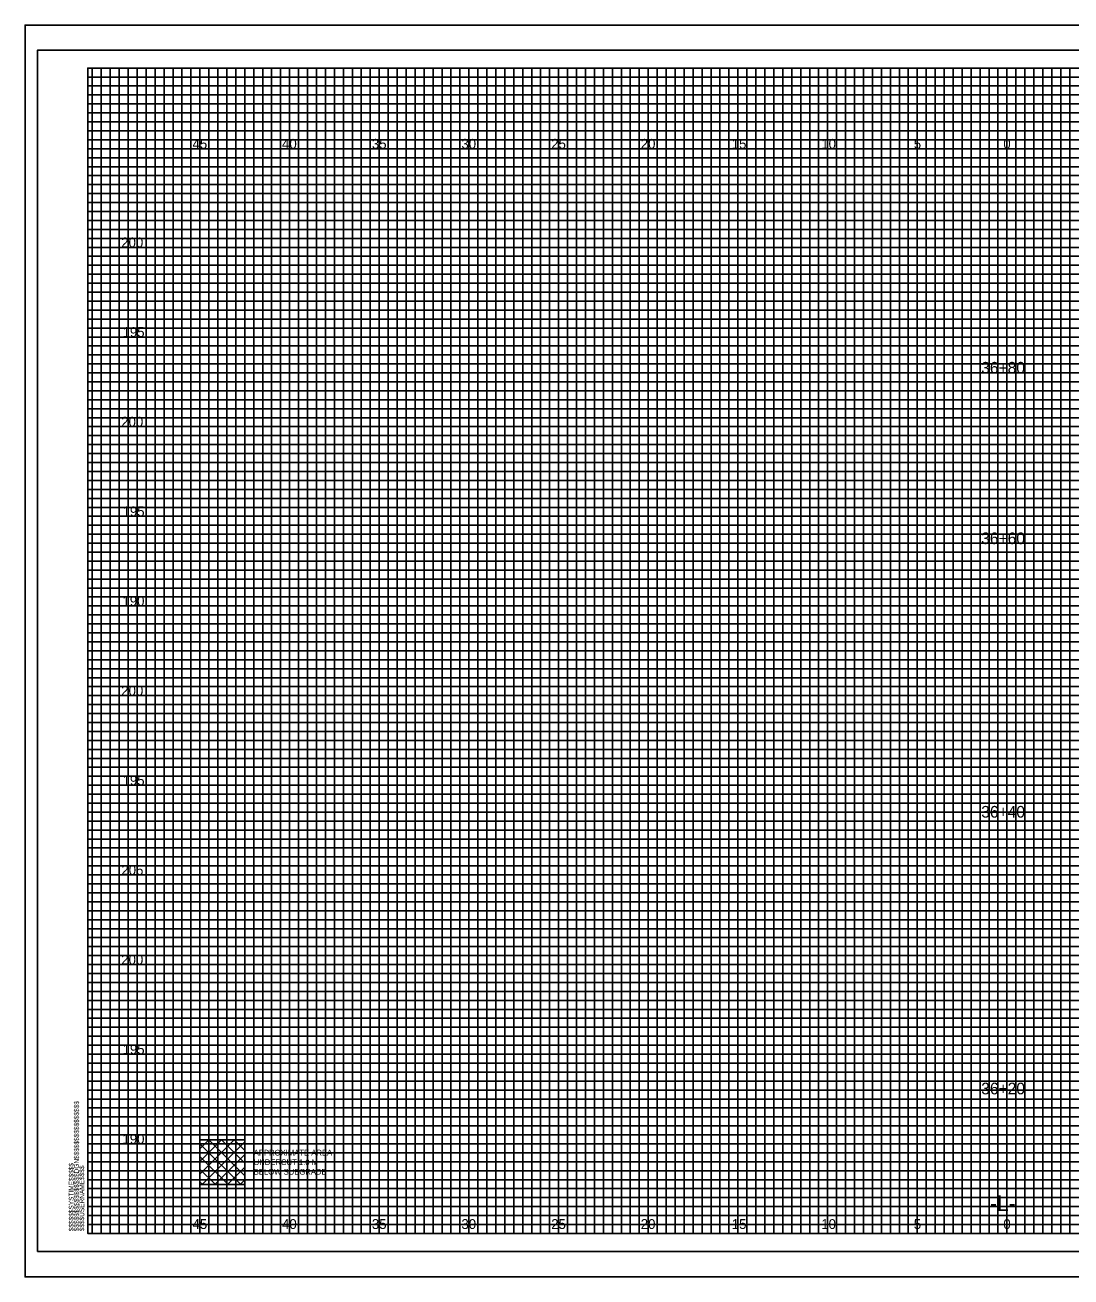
# Model space of a CAD drawing. Extents: x -4 to 103, y -2 to 6583.
# Drawn here: x -3.5 to 54.8, y 2618.1 to 2687.9 of the extents above; entities that cross this region are included whole.
import ezdxf

# ---------------------------------------------------------------- set-up
doc = ezdxf.new("R2010")
doc.units = 0
for name, color, linetype in [('Default', 7, 'Continuous'), ('Prop XS Alignment Label', 7, 'Continuous'), ('Prop XS Elevation Labels', 7, 'Continuous'), ('Prop XS Offset Labels', 7, 'Continuous'), ('Prop XS Station Labels', 7, 'Continuous'), ('Prop XS Undercut Exc Hatch', 7, 'Continuous'), ('Sheet Cross Section CELL', 7, 'Continuous'), ('Sheet Cross Section Grid Major CELL', 7, 'Continuous'), ('Sheet Cross Section Grid Middle CELL', 7, 'Continuous'), ('Sheet Cutting Line CELL', 7, 'Continuous'), ('Sheet DOT Grid CELL', 7, 'Continuous'), ('Sheet Plot Border Inside CELL', 7, 'Continuous'), ('Sheet Plot Border Outside CELL', 7, 'Continuous')]:
    doc.layers.add(name, color=color, linetype=linetype)

msp = doc.modelspace()

# ---------------------------------------------------------------- linework, layer by layer
at = {"layer": 'Default'}
msp.add_lwpolyline([(6.25, 2625.75), (8.75, 2625.75), (8.75, 2623.25), (6.25, 2623.25)], close=True, dxfattribs=at)
at = {"layer": 'Prop XS Undercut Exc Hatch'}
for p, q in [((6.25, 2625.252), (6.748, 2625.75)), ((6.25, 2624.545), (7.455, 2625.75)), ((6.25, 2623.838), (8.162, 2625.75)), ((6.25, 2625.532), (8.533, 2623.25)), ((6.369, 2623.25), (8.75, 2625.631)), ((6.74, 2625.75), (8.75, 2623.74)), ((7.447, 2625.75), (8.75, 2624.447)), ((8.154, 2625.75), (8.75, 2625.154)), ((6.25, 2624.825), (7.826, 2623.25)), ((7.076, 2623.25), (8.75, 2624.924)), ((6.25, 2624.118), (7.119, 2623.25)), ((7.783, 2623.25), (8.75, 2624.216)), ((6.25, 2623.411), (6.412, 2623.25)), ((8.49, 2623.25), (8.75, 2623.509))]:
    msp.add_line(p, q, dxfattribs=at)
at = {"layer": 'Sheet Cross Section CELL'}
msp.add_lwpolyline([(102.5, 2685.525), (0, 2685.525), (0, 2620.525), (102.5, 2620.525)], close=True, dxfattribs=at)
at = {"layer": 'Sheet Cross Section Grid Major CELL'}
for points in [[(1.25, 2620.525), (1.25, 2685.525), (3.75, 2685.525), (3.75, 2620.525), (6.25, 2620.525), (6.25, 2685.525), (8.75, 2685.525), (8.75, 2620.525), (11.25, 2620.525), (11.25, 2685.525), (13.75, 2685.525), (13.75, 2620.525), (16.25, 2620.525), (16.25, 2685.525), (18.75, 2685.525), (18.75, 2620.525), (21.25, 2620.525), (21.25, 2685.525), (23.75, 2685.525), (23.75, 2620.525), (26.25, 2620.525), (26.25, 2685.525), (28.75, 2685.525), (28.75, 2620.525), (31.25, 2620.525), (31.25, 2685.525), (33.75, 2685.525), (33.75, 2620.525), (36.25, 2620.525), (36.25, 2685.525), (38.75, 2685.525), (38.75, 2620.525), (41.25, 2620.525), (41.25, 2685.525), (43.75, 2685.525), (43.75, 2620.525), (46.25, 2620.525), (46.25, 2685.525), (48.75, 2685.525), (48.75, 2620.525), (51.25, 2620.525), (51.25, 2685.525), (53.75, 2685.525), (53.75, 2620.525)], [(102.5, 2680.525), (0, 2680.525), (0, 2683.025), (74.25, 2683.025)], [(102.5, 2675.525), (0, 2675.525), (0, 2678.025), (102.5, 2678.025)], [(102.5, 2670.525), (0, 2670.525), (0, 2673.025), (102.5, 2673.025)], [(102.5, 2665.525), (0, 2665.525), (0, 2668.025), (102.5, 2668.025)], [(102.5, 2660.525), (0, 2660.525), (0, 2663.025), (102.5, 2663.025)], [(102.5, 2655.525), (0, 2655.525), (0, 2658.025), (102.5, 2658.025)], [(102.5, 2650.525), (0, 2650.525), (0, 2653.025), (102.5, 2653.025)], [(102.5, 2645.525), (0, 2645.525), (0, 2648.025), (102.5, 2648.025)], [(102.5, 2640.525), (0, 2640.525), (0, 2643.025), (102.5, 2643.025)], [(102.5, 2635.525), (0, 2635.525), (0, 2638.025), (102.5, 2638.025)], [(102.5, 2630.525), (0, 2630.525), (0, 2633.025), (102.5, 2633.025)], [(102.5, 2625.525), (0, 2625.525), (0, 2628.025), (102.5, 2628.025)], [(0, 2623.025), (102.5, 2623.025)]]:
    msp.add_lwpolyline(points, dxfattribs=at)
at = {"layer": 'Sheet Cross Section Grid Middle CELL'}
for points in [[(0.25, 2620.525), (0.25, 2685.525), (0.75, 2685.525), (0.75, 2620.525), (1.75, 2620.525), (1.75, 2685.525), (2.25, 2685.525), (2.25, 2620.525), (2.75, 2620.525), (2.75, 2685.525), (3.25, 2685.525), (3.25, 2620.525), (4.25, 2620.525), (4.25, 2685.525), (4.75, 2685.525), (4.75, 2620.525), (5.25, 2620.525), (5.25, 2685.525), (5.75, 2685.525), (5.75, 2620.525), (6.75, 2620.525), (6.75, 2685.525), (7.25, 2685.525), (7.25, 2620.525), (7.75, 2620.525), (7.75, 2685.525), (8.25, 2685.525), (8.25, 2620.525), (9.25, 2620.525), (9.25, 2685.525), (9.75, 2685.525), (9.75, 2620.525), (10.25, 2620.525), (10.25, 2685.525), (10.75, 2685.525), (10.75, 2620.525), (11.75, 2620.525), (11.75, 2685.525), (12.25, 2685.525), (12.25, 2620.525), (12.75, 2620.525), (12.75, 2685.525), (13.25, 2685.525), (13.25, 2620.525), (14.25, 2620.525), (14.25, 2685.525), (14.75, 2685.525), (14.75, 2620.525), (15.75, 2620.525), (15.25, 2620.525), (15.25, 2685.525), (15.75, 2685.525), (15.75, 2620.525), (16.75, 2620.525), (16.75, 2685.525), (17.25, 2685.525), (17.25, 2620.525), (17.75, 2620.525), (17.75, 2685.525), (18.25, 2685.525), (18.25, 2620.525), (19.25, 2620.525), (19.25, 2685.525), (19.75, 2685.525), (19.75, 2620.525), (20.25, 2620.525), (20.25, 2685.525), (20.75, 2685.525), (20.75, 2620.525), (21.75, 2620.525), (21.75, 2685.525), (22.25, 2685.525), (22.25, 2620.525), (22.75, 2620.525), (22.75, 2685.525), (23.25, 2685.525), (23.25, 2620.525), (24.25, 2620.525), (24.25, 2685.525), (24.75, 2685.525), (24.75, 2620.525), (25.25, 2620.525), (25.25, 2685.525), (25.75, 2685.525), (25.75, 2620.525), (26.75, 2620.525), (26.75, 2685.525), (27.25, 2685.525), (27.25, 2620.525), (27.75, 2620.525), (27.75, 2685.525), (28.25, 2685.525), (28.25, 2620.525), (29.25, 2620.525), (29.25, 2685.525), (29.75, 2685.525), (29.75, 2620.525), (30.25, 2620.525), (30.25, 2685.525), (30.75, 2685.525), (30.75, 2620.525)], [(30.75, 2620.525), (31.75, 2620.525), (31.75, 2685.525), (32.25, 2685.525), (32.25, 2620.525), (32.75, 2620.525), (32.75, 2685.525), (33.25, 2685.525), (33.25, 2620.525), (34.25, 2620.525), (34.25, 2685.525), (34.75, 2685.525), (34.75, 2620.525), (35.25, 2620.525), (35.25, 2685.525), (35.75, 2685.525), (35.75, 2620.525), (36.75, 2620.525), (36.75, 2685.525), (37.25, 2685.525), (37.25, 2620.525), (37.75, 2620.525), (37.75, 2685.525), (37.75, 2620.525)], [(38.25, 2685.525), (38.25, 2620.525), (39.25, 2620.525), (39.25, 2685.525), (39.75, 2685.525), (39.75, 2620.525), (40.25, 2620.525), (40.25, 2685.525), (40.75, 2685.525), (40.75, 2620.525), (41.75, 2620.525), (41.75, 2685.525), (42.25, 2685.525), (42.25, 2620.525), (42.75, 2620.525), (42.75, 2685.525), (43.25, 2685.525), (43.25, 2620.525), (43.75, 2620.525), (44.25, 2620.525), (44.25, 2685.525), (44.75, 2685.525), (44.75, 2620.525), (45.25, 2620.525), (45.25, 2685.525), (45.75, 2685.525), (45.75, 2620.525), (46.75, 2620.525), (46.75, 2685.525), (47.25, 2685.525), (47.25, 2620.525), (47.75, 2620.525), (47.75, 2685.525), (48.25, 2685.525), (48.25, 2620.525), (49.25, 2620.525), (49.25, 2685.525), (49.75, 2685.525), (49.75, 2620.525), (50.25, 2620.525), (50.25, 2685.525), (50.75, 2685.525), (50.75, 2620.525), (51.75, 2620.525), (51.75, 2685.525), (52.25, 2685.525), (52.25, 2620.525), (52.75, 2620.525), (52.75, 2685.525), (53.25, 2685.525), (53.25, 2620.525), (54.25, 2620.525), (54.25, 2685.525), (54.75, 2685.525), (54.75, 2620.525), (55.25, 2620.525)], [(0, 2682.525), (0, 2683.525), (74.25, 2683.525), (74.25, 2684.025), (0, 2684.025), (0, 2684.525), (74.25, 2684.525), (74.25, 2685.025), (0, 2685.025)], [(102.5, 2682.525), (0, 2682.525)], [(102.5, 2681.525), (0, 2681.525), (0, 2682.025), (102.5, 2682.025)], [(102.5, 2680.025), (0, 2680.025), (0, 2681.025), (102.5, 2681.025)], [(102.5, 2679.025), (0, 2679.025), (0, 2679.525), (102.5, 2679.525)], [(102.5, 2677.525), (0, 2677.525), (0, 2678.525), (102.5, 2678.525)], [(102.5, 2676.525), (0, 2676.525), (0, 2677.025), (102.5, 2677.025)], [(102.5, 2675.025), (0, 2675.025), (0, 2676.025), (102.5, 2676.025)], [(102.5, 2674.025), (0, 2674.025), (0, 2674.525), (102.5, 2674.525)], [(0, 2673.525), (102.5, 2673.525)], [(102.5, 2672.525), (0, 2672.525)], [(102.5, 2671.525), (0, 2671.525), (0, 2672.025), (102.5, 2672.025)], [(102.5, 2670.025), (0, 2670.025), (0, 2671.025), (102.5, 2671.025)], [(102.5, 2669.025), (0, 2669.025), (0, 2669.525), (102.5, 2669.525)], [(102.5, 2667.525), (0, 2667.525), (0, 2668.525), (102.5, 2668.525)], [(102.5, 2666.525), (0, 2666.525), (0, 2667.025), (102.5, 2667.025)], [(102.5, 2665.025), (0, 2665.025), (0, 2666.025), (102.5, 2666.025)], [(102.5, 2664.025), (0, 2664.025), (0, 2664.525), (102.5, 2664.525)], [(102.5, 2662.525), (0, 2662.525), (0, 2663.525), (102.5, 2663.525)], [(102.5, 2661.525), (0, 2661.525), (0, 2662.025), (102.5, 2662.025)], [(102.5, 2660.025), (0, 2660.025), (0, 2661.025), (102.5, 2661.025)], [(102.5, 2659.025), (0, 2659.025), (0, 2659.525), (102.5, 2659.525)], [(102.5, 2657.525), (0, 2657.525), (0, 2658.525), (102.5, 2658.525)], [(102.5, 2656.525), (0, 2656.525), (0, 2657.025), (102.5, 2657.025)], [(102.5, 2655.025), (0, 2655.025), (0, 2656.025), (102.5, 2656.025)], [(102.5, 2654.025), (0, 2654.025), (0, 2654.525), (102.5, 2654.525)], [(102.5, 2652.525), (0, 2652.525), (0, 2653.525), (102.5, 2653.525)], [(102.5, 2651.525), (0, 2651.525), (0, 2652.025)], [(0, 2652.025), (102.5, 2652.025)], [(102.5, 2650.025), (0, 2650.025), (0, 2651.025), (102.5, 2651.025)], [(102.5, 2649.025), (0, 2649.025), (0, 2649.525), (102.5, 2649.525)], [(102.5, 2647.525), (0, 2647.525), (0, 2648.525), (102.5, 2648.525)], [(102.5, 2646.525), (0, 2646.525), (0, 2647.025), (102.5, 2647.025)], [(102.5, 2645.025), (0, 2645.025), (0, 2646.025), (102.5, 2646.025)], [(102.5, 2644.025), (0, 2644.025), (0, 2644.525), (102.5, 2644.525)], [(102.5, 2642.525), (0, 2642.525), (0, 2643.525), (102.5, 2643.525)], [(102.5, 2641.525), (0, 2641.525), (0, 2642.025), (102.5, 2642.025)], [(102.5, 2640.025), (0, 2640.025), (0, 2641.025), (102.5, 2641.025)], [(102.5, 2639.025), (0, 2639.025), (0, 2639.525), (102.5, 2639.525)], [(102.5, 2637.525), (0, 2637.525), (0, 2638.525), (102.5, 2638.525)], [(102.5, 2636.525), (0, 2636.525), (0, 2637.025), (102.5, 2637.025)], [(102.5, 2635.025), (0, 2635.025), (0, 2636.025), (102.5, 2636.025)], [(102.5, 2634.025), (0, 2634.025), (0, 2634.525), (102.5, 2634.525)], [(102.5, 2632.525), (0, 2632.525), (0, 2633.525), (102.5, 2633.525)], [(102.5, 2631.525), (0, 2631.525), (0, 2632.025), (102.5, 2632.025)], [(102.5, 2630.025), (0, 2630.025), (0, 2631.025), (102.5, 2631.025)], [(102.5, 2629.025), (0, 2629.025), (0, 2629.525), (102.5, 2629.525)], [(102.5, 2627.525), (0, 2627.525), (0, 2628.525), (102.5, 2628.525)], [(102.5, 2626.525), (0, 2626.525), (0, 2627.025), (102.5, 2627.025)], [(102.5, 2625.025), (0, 2625.025), (0, 2626.025), (102.5, 2626.025)], [(102.5, 2624.025), (0, 2624.025), (0, 2624.525), (102.5, 2624.525)], [(102.5, 2622.525), (0, 2622.525), (0, 2623.525), (102.5, 2623.525)], [(102.5, 2621.525), (0, 2621.525), (0, 2622.025), (102.5, 2622.025)], [(0, 2621.025), (102.5, 2621.025)]]:
    msp.add_lwpolyline(points, dxfattribs=at)
at = {"layer": 'Sheet Cutting Line CELL'}
for p, q in [((-3.5, 2687.925), (103.4, 2687.925)), ((-3.5, 2687.925), (-3.5, 2618.1)), ((-3.5, 2618.1), (103.4, 2618.1))]:
    msp.add_line(p, q, dxfattribs=at)
at = {"layer": 'Sheet DOT Grid CELL'}
for p, q in [((1.25, 2620.525), (1.25, 2685.525)), ((3.75, 2620.525), (3.75, 2685.525)), ((6.25, 2620.525), (6.25, 2685.525)), ((8.75, 2620.525), (8.75, 2685.525)), ((11.25, 2620.525), (11.25, 2685.525)), ((13.75, 2620.525), (13.75, 2685.525)), ((16.25, 2620.525), (16.25, 2685.525)), ((18.75, 2620.525), (18.75, 2685.525)), ((21.25, 2620.525), (21.25, 2685.525)), ((23.75, 2620.525), (23.75, 2685.525)), ((26.25, 2620.525), (26.25, 2685.525)), ((28.75, 2620.525), (28.75, 2685.525)), ((31.25, 2620.525), (31.25, 2685.525)), ((33.75, 2620.525), (33.75, 2685.525)), ((36.25, 2620.525), (36.25, 2685.525)), ((38.75, 2620.525), (38.75, 2685.525)), ((41.25, 2620.525), (41.25, 2685.525)), ((43.75, 2620.525), (43.75, 2685.525)), ((46.25, 2620.525), (46.25, 2685.525)), ((48.75, 2620.525), (48.75, 2685.525)), ((51.25, 2620.525), (51.25, 2685.525)), ((53.75, 2620.525), (53.75, 2685.525)), ((0, 2683.025), (74.25, 2683.025)), ((0, 2680.525), (102.5, 2680.525)), ((0, 2678.025), (102.5, 2678.025)), ((0, 2675.525), (102.5, 2675.525)), ((0, 2673.025), (102.5, 2673.025)), ((0, 2670.525), (102.5, 2670.525)), ((0, 2668.025), (102.5, 2668.025)), ((0, 2665.525), (102.5, 2665.525)), ((0, 2663.025), (102.5, 2663.025)), ((0, 2660.525), (102.5, 2660.525)), ((0, 2658.025), (102.5, 2658.025)), ((0, 2655.525), (102.5, 2655.525)), ((0, 2653.025), (102.5, 2653.025)), ((0, 2650.525), (102.5, 2650.525)), ((0, 2648.025), (102.5, 2648.025)), ((0, 2645.525), (102.5, 2645.525)), ((0, 2643.025), (102.5, 2643.025)), ((0, 2640.525), (102.5, 2640.525)), ((0, 2638.025), (102.5, 2638.025)), ((0, 2635.525), (102.5, 2635.525)), ((0, 2633.025), (102.5, 2633.025)), ((0, 2630.525), (102.5, 2630.525)), ((0, 2628.025), (102.5, 2628.025)), ((0, 2625.525), (102.5, 2625.525)), ((0, 2623.025), (102.5, 2623.025))]:
    msp.add_line(p, q, dxfattribs=at)
at = {"layer": 'Sheet Plot Border Inside CELL'}
msp.add_lwpolyline([(103, 2686.525), (-2.8, 2686.525), (-2.8, 2619.525), (103, 2619.525)], close=True, dxfattribs=at)
at = {"layer": 'Sheet Plot Border Outside CELL'}
msp.add_lwpolyline([(103.4, 2687.925), (-3.5, 2687.925), (-3.5, 2618.1), (103.4, 2618.1)], close=True, dxfattribs=at)

# ---------------------------------------------------------------- texts
at = {"layer": 'Default'}
for s, p in [('APPROXIMATE AREA ', (9.25, 2624.873)), ('UNDERCUT 1.0 M', (9.25, 2624.34)), ('BELOW SUBGRADE', (9.25, 2623.806))]:
    msp.add_text(s, height=0.32, dxfattribs=at).set_placement(p)
at = {"layer": 'Prop XS Alignment Label'}
msp.add_text('-L-', height=0.875, dxfattribs=at).set_placement((50.307, 2621.775))
at = {"layer": 'Prop XS Elevation Labels'}
for s, p in [('200', (1.864, 2675.525)), ('195', (1.938, 2670.525)), ('200', (1.864, 2665.525)), ('195', (1.938, 2660.525)), ('190', (1.93, 2655.525)), ('200', (1.864, 2650.525)), ('195', (1.938, 2645.525)), ('205', (1.872, 2640.525)), ('200', (1.864, 2635.525)), ('195', (1.938, 2630.525)), ('190', (1.93, 2625.525))]:
    msp.add_text(s, height=0.55, dxfattribs=at).set_placement(p)
at = {"layer": 'Prop XS Offset Labels'}
for s, p in [('45', (5.84, 2681.025)), ('40', (10.831, 2681.025)), ('35', (15.84, 2681.025)), ('30', (20.831, 2681.025)), ('25', (25.84, 2681.025)), ('20', (30.831, 2681.025)), ('15', (35.906, 2681.025)), ('10', (40.897, 2681.025)), ('5', (46.057, 2681.025)), ('0', (51.049, 2681.025)), ('0', (51.049, 2681.025)), ('45', (5.84, 2620.775)), ('40', (10.831, 2620.775)), ('35', (15.84, 2620.775)), ('30', (20.831, 2620.775)), ('25', (25.84, 2620.775)), ('20', (30.831, 2620.775)), ('15', (35.906, 2620.775)), ('10', (40.897, 2620.775)), ('5', (46.057, 2620.775)), ('0', (51.049, 2620.775)), ('0', (51.049, 2620.775))]:
    msp.add_text(s, height=0.55, dxfattribs=at).set_placement(p)
at = {"layer": 'Prop XS Station Labels'}
for s, p in [('36+80', (49.816, 2668.485)), ('36+60', (49.816, 2658.973)), ('36+40', (49.816, 2643.72)), ('36+20', (49.816, 2628.285))]:
    msp.add_text(s, height=0.65, dxfattribs=at).set_placement(p)
at = {"layer": 'Sheet Cross Section CELL'}
for s, p in [('$$$$$$$$$$$$$$$$DGN$$$$$$$$$$$$$$$$', (-0.5, 2620.65)), ('$$$$$$SYSTIME$$$$$', (-0.797, 2620.65)), ('$$$$USERNAME$$$$', (-0.2, 2620.65))]:
    msp.add_text(s, height=0.2625, rotation=90, dxfattribs=at).set_placement(p)
at = {"layer": 'Sheet Cross Section Grid Major CELL'}
msp.add_text('040397', height=0.0025, rotation=90, dxfattribs=at).set_placement((-0.001, 2685.511))

doc.saveas('drawing.dxf')
